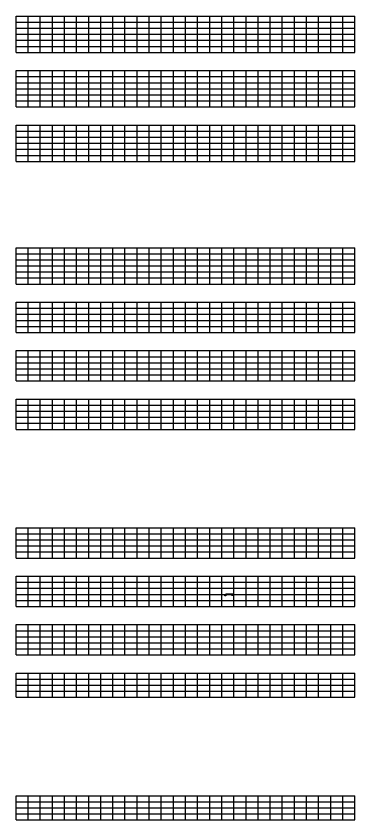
# Model space of a CAD drawing. Extents: x 1374311 to 1383814, y 384102 to 406278.
# Drawn here: x 1375927 to 1376207, y 390369 to 391032 of the extents above; entities that cross this region are included whole.
import ezdxf

# ---------------------------------------------------------------- set-up
doc = ezdxf.new("R2010")
doc.units = 0
doc.layers.add('R_Border Prem', color=7, linetype='Continuous')
doc.layers.add('R_Grid', color=7, linetype='Continuous')

msp = doc.modelspace()

# ---------------------------------------------------------------- linework, layer by layer
at = {"layer": 'R_Border Prem'}
for p, q in [((1376098.61, 390554.55), (1376100.11, 390554.03)), ((1376098.61, 390554.02), (1376099.61, 390553.67)), ((1376099.61, 390553.53), (1376099.61, 390553.67)), ((1376099.78, 390554.87), (1376099.86, 390555.03)), ((1376099.78, 390554.87), (1376100.11, 390554.53)), ((1376105.61, 390555.03), (1376099.86, 390555.03)), ((1376105.11, 390554.53), (1376100.11, 390554.53)), ((1376100.11, 390553.53), (1376100.11, 390554.03)), ((1376105.11, 390553.53), (1376105.11, 390554.53)), ((1376105.61, 390553.53), (1376105.61, 390555.03))]:
    msp.add_line(p, q, dxfattribs=at)
msp.add_lwpolyline([(1376098.61, 390554.02), (1376098.61, 390554.55)], dxfattribs=at)
at = {"layer": 'R_Grid'}
for p, q in [((1375926.61, 391032.26), (1376206.61, 391032.26)), ((1375926.61, 391002.26), (1375926.61, 391032.26)), ((1375936.61, 391002.26), (1375936.61, 391032.26)), ((1375946.61, 391002.26), (1375946.61, 391032.26)), ((1375956.61, 391002.26), (1375956.61, 391032.26)), ((1375966.61, 391002.26), (1375966.61, 391032.26)), ((1375976.61, 391002.26), (1375976.61, 391032.26)), ((1375986.61, 391002.26), (1375986.61, 391032.26)), ((1375996.61, 391002.26), (1375996.61, 391032.26)), ((1376006.61, 391002.26), (1376006.61, 391032.26)), ((1376016.61, 391002.26), (1376016.61, 391032.26)), ((1376026.61, 391002.26), (1376026.61, 391032.26)), ((1376036.61, 391002.26), (1376036.61, 391032.26)), ((1376046.61, 391002.26), (1376046.61, 391032.26)), ((1376056.61, 391002.26), (1376056.61, 391032.26)), ((1376066.61, 391002.26), (1376066.61, 391032.26)), ((1376076.61, 391002.26), (1376076.61, 391032.26)), ((1376086.61, 391002.26), (1376086.61, 391032.26)), ((1376096.61, 391002.26), (1376096.61, 391032.26)), ((1376106.61, 391002.26), (1376106.61, 391032.26)), ((1376116.61, 391002.26), (1376116.61, 391032.26)), ((1376126.61, 391002.26), (1376126.61, 391032.26)), ((1376136.61, 391002.26), (1376136.61, 391032.26)), ((1376146.61, 391002.26), (1376146.61, 391032.26)), ((1376156.61, 391002.26), (1376156.61, 391032.26)), ((1376166.61, 391002.26), (1376166.61, 391032.26)), ((1376176.61, 391002.26), (1376176.61, 391032.26)), ((1376186.61, 391002.26), (1376186.61, 391032.26)), ((1376196.61, 391002.26), (1376196.61, 391032.26)), ((1376206.61, 391002.26), (1376206.61, 391032.26)), ((1375926.61, 391027.26), (1376206.61, 391027.26)), ((1375926.61, 391022.26), (1376206.61, 391022.26)), ((1375926.61, 391017.26), (1376206.61, 391017.26)), ((1375926.61, 391012.26), (1376206.61, 391012.26)), ((1375926.61, 391007.26), (1376206.61, 391007.26)), ((1375926.61, 391002.26), (1376206.61, 391002.26)), ((1375926.61, 390987.26), (1376206.61, 390987.26)), ((1375926.61, 390957.26), (1375926.61, 390987.26)), ((1375926.61, 390982.26), (1376206.61, 390982.26)), ((1375936.61, 390957.26), (1375936.61, 390987.26)), ((1375946.61, 390957.26), (1375946.61, 390987.26)), ((1375956.61, 390957.26), (1375956.61, 390987.26)), ((1375966.61, 390957.26), (1375966.61, 390987.26)), ((1375976.61, 390957.26), (1375976.61, 390987.26)), ((1375986.61, 390957.26), (1375986.61, 390987.26)), ((1375996.61, 390957.26), (1375996.61, 390987.26)), ((1376006.61, 390957.26), (1376006.61, 390987.26)), ((1376016.61, 390957.26), (1376016.61, 390987.26)), ((1376026.61, 390957.26), (1376026.61, 390987.26)), ((1376036.61, 390957.26), (1376036.61, 390987.26)), ((1376046.61, 390957.26), (1376046.61, 390987.26)), ((1376056.61, 390957.26), (1376056.61, 390987.26)), ((1376066.61, 390957.26), (1376066.61, 390987.26)), ((1376076.61, 390957.26), (1376076.61, 390987.26)), ((1376086.61, 390957.26), (1376086.61, 390987.26)), ((1376096.61, 390957.26), (1376096.61, 390987.26)), ((1376106.61, 390957.26), (1376106.61, 390987.26)), ((1376116.61, 390957.26), (1376116.61, 390987.26)), ((1376126.61, 390957.26), (1376126.61, 390987.26)), ((1376136.61, 390957.26), (1376136.61, 390987.26)), ((1376146.61, 390957.26), (1376146.61, 390987.26)), ((1376156.61, 390957.26), (1376156.61, 390987.26)), ((1376166.61, 390957.26), (1376166.61, 390987.26)), ((1376176.61, 390957.26), (1376176.61, 390987.26)), ((1376186.61, 390957.26), (1376186.61, 390987.26)), ((1376196.61, 390957.26), (1376196.61, 390987.26)), ((1376206.61, 390957.26), (1376206.61, 390987.26)), ((1375926.61, 390977.26), (1376206.61, 390977.26)), ((1375926.61, 390972.26), (1376206.61, 390972.26)), ((1375926.61, 390967.26), (1376206.61, 390967.26)), ((1375926.61, 390962.26), (1376206.61, 390962.26)), ((1375926.61, 390957.26), (1376206.61, 390957.26)), ((1375926.61, 390942.26), (1376206.61, 390942.26)), ((1375926.61, 390912.26), (1375926.61, 390942.26)), ((1375936.61, 390912.26), (1375936.61, 390942.26)), ((1375946.61, 390912.26), (1375946.61, 390942.26)), ((1375956.61, 390912.26), (1375956.61, 390942.26)), ((1375966.61, 390912.26), (1375966.61, 390942.26)), ((1375976.61, 390912.26), (1375976.61, 390942.26)), ((1375986.61, 390912.26), (1375986.61, 390942.26)), ((1375996.61, 390912.26), (1375996.61, 390942.26)), ((1376006.61, 390912.26), (1376006.61, 390942.26)), ((1376016.61, 390912.26), (1376016.61, 390942.26)), ((1376026.61, 390912.26), (1376026.61, 390942.26)), ((1376036.61, 390912.26), (1376036.61, 390942.26)), ((1376046.61, 390912.26), (1376046.61, 390942.26)), ((1376056.61, 390912.26), (1376056.61, 390942.26)), ((1376066.61, 390912.26), (1376066.61, 390942.26)), ((1376076.61, 390912.26), (1376076.61, 390942.26)), ((1376086.61, 390912.26), (1376086.61, 390942.26)), ((1376096.61, 390912.26), (1376096.61, 390942.26)), ((1376106.61, 390912.26), (1376106.61, 390942.26)), ((1376116.61, 390912.26), (1376116.61, 390942.26)), ((1376126.61, 390912.26), (1376126.61, 390942.26)), ((1376136.61, 390912.26), (1376136.61, 390942.26)), ((1376146.61, 390912.26), (1376146.61, 390942.26)), ((1376156.61, 390912.26), (1376156.61, 390942.26)), ((1376166.61, 390912.26), (1376166.61, 390942.26)), ((1376176.61, 390912.26), (1376176.61, 390942.26)), ((1376186.61, 390912.26), (1376186.61, 390942.26)), ((1376196.61, 390912.26), (1376196.61, 390942.26)), ((1376206.61, 390912.26), (1376206.61, 390942.26)), ((1375926.61, 390937.26), (1376206.61, 390937.26)), ((1375926.61, 390932.26), (1376206.61, 390932.26)), ((1375926.61, 390927.26), (1376206.61, 390927.26)), ((1375926.61, 390922.26), (1376206.61, 390922.26)), ((1375926.61, 390917.26), (1376206.61, 390917.26)), ((1375926.61, 390912.26), (1376206.61, 390912.26)), ((1375926.61, 390841.04), (1376206.61, 390841.04)), ((1375926.61, 390811.04), (1375926.61, 390841.04)), ((1375926.61, 390836.04), (1376206.61, 390836.04)), ((1375936.61, 390811.04), (1375936.61, 390841.04)), ((1375946.61, 390811.04), (1375946.61, 390841.04)), ((1375956.61, 390811.04), (1375956.61, 390841.04)), ((1375966.61, 390811.04), (1375966.61, 390841.04)), ((1375976.61, 390811.04), (1375976.61, 390841.04)), ((1375986.61, 390811.04), (1375986.61, 390841.04)), ((1375996.61, 390811.04), (1375996.61, 390841.04)), ((1376006.61, 390811.04), (1376006.61, 390841.04)), ((1376016.61, 390811.04), (1376016.61, 390841.04)), ((1376026.61, 390811.04), (1376026.61, 390841.04)), ((1376036.61, 390811.04), (1376036.61, 390841.04)), ((1376046.61, 390811.04), (1376046.61, 390841.04)), ((1376056.61, 390811.04), (1376056.61, 390841.04)), ((1376066.61, 390811.04), (1376066.61, 390841.04)), ((1376076.61, 390811.04), (1376076.61, 390841.04)), ((1376086.61, 390811.04), (1376086.61, 390841.04)), ((1376096.61, 390811.04), (1376096.61, 390841.04)), ((1376106.61, 390811.04), (1376106.61, 390841.04)), ((1376116.61, 390811.04), (1376116.61, 390841.04)), ((1376126.61, 390811.04), (1376126.61, 390841.04)), ((1376136.61, 390811.04), (1376136.61, 390841.04)), ((1376146.61, 390811.04), (1376146.61, 390841.04)), ((1376156.61, 390811.04), (1376156.61, 390841.04)), ((1376166.61, 390811.04), (1376166.61, 390841.04)), ((1376176.61, 390811.04), (1376176.61, 390841.04)), ((1376186.61, 390811.04), (1376186.61, 390841.04)), ((1376196.61, 390811.04), (1376196.61, 390841.04)), ((1376206.61, 390811.04), (1376206.61, 390841.04)), ((1375926.61, 390831.04), (1376206.61, 390831.04)), ((1375926.61, 390826.04), (1376206.61, 390826.04)), ((1375926.61, 390821.04), (1376206.61, 390821.04)), ((1375926.61, 390816.04), (1376206.61, 390816.04)), ((1375926.61, 390811.04), (1376206.61, 390811.04)), ((1375926.61, 390796.04), (1376206.61, 390796.04)), ((1375926.61, 390771.04), (1375926.61, 390796.04)), ((1375926.61, 390791.04), (1376206.61, 390791.04)), ((1375936.61, 390771.04), (1375936.61, 390796.04)), ((1375946.61, 390771.04), (1375946.61, 390796.04)), ((1375956.61, 390771.04), (1375956.61, 390796.04)), ((1375966.61, 390771.04), (1375966.61, 390796.04)), ((1375976.61, 390771.04), (1375976.61, 390796.04)), ((1375986.61, 390771.04), (1375986.61, 390796.04)), ((1375996.61, 390771.04), (1375996.61, 390796.04)), ((1376006.61, 390771.04), (1376006.61, 390796.04)), ((1376016.61, 390771.04), (1376016.61, 390796.04)), ((1376026.61, 390771.04), (1376026.61, 390796.04)), ((1376036.61, 390771.04), (1376036.61, 390796.04)), ((1376046.61, 390771.04), (1376046.61, 390796.04)), ((1376056.61, 390771.04), (1376056.61, 390796.04)), ((1376066.61, 390771.04), (1376066.61, 390796.04)), ((1376076.61, 390771.04), (1376076.61, 390796.04)), ((1376086.61, 390771.04), (1376086.61, 390796.04)), ((1376096.61, 390771.04), (1376096.61, 390796.04)), ((1376106.61, 390771.04), (1376106.61, 390796.04)), ((1376116.61, 390771.04), (1376116.61, 390796.04)), ((1376126.61, 390771.04), (1376126.61, 390796.04)), ((1376136.61, 390771.04), (1376136.61, 390796.04)), ((1376146.61, 390771.04), (1376146.61, 390796.04)), ((1376156.61, 390771.04), (1376156.61, 390796.04)), ((1376166.61, 390771.04), (1376166.61, 390796.04)), ((1376176.61, 390771.04), (1376176.61, 390796.04)), ((1376186.61, 390771.04), (1376186.61, 390796.04)), ((1376196.61, 390771.04), (1376196.61, 390796.04)), ((1376206.61, 390771.04), (1376206.61, 390796.04)), ((1375926.61, 390786.04), (1376206.61, 390786.04)), ((1375926.61, 390781.04), (1376206.61, 390781.04)), ((1375926.61, 390776.04), (1376206.61, 390776.04)), ((1375926.61, 390771.04), (1376206.61, 390771.04)), ((1375926.61, 390756.04), (1376206.61, 390756.04)), ((1375926.61, 390731.04), (1375926.61, 390756.04)), ((1375926.61, 390751.04), (1376206.61, 390751.04)), ((1375936.61, 390731.04), (1375936.61, 390756.04)), ((1375946.61, 390731.04), (1375946.61, 390756.04)), ((1375956.61, 390731.04), (1375956.61, 390756.04)), ((1375966.61, 390731.04), (1375966.61, 390756.04)), ((1375976.61, 390731.04), (1375976.61, 390756.04)), ((1375986.61, 390731.04), (1375986.61, 390756.04)), ((1375996.61, 390731.04), (1375996.61, 390756.04)), ((1376006.61, 390731.04), (1376006.61, 390756.04)), ((1376016.61, 390731.04), (1376016.61, 390756.04)), ((1376026.61, 390731.04), (1376026.61, 390756.04)), ((1376036.61, 390731.04), (1376036.61, 390756.04)), ((1376046.61, 390731.04), (1376046.61, 390756.04)), ((1376056.61, 390731.04), (1376056.61, 390756.04)), ((1376066.61, 390731.04), (1376066.61, 390756.04)), ((1376076.61, 390731.04), (1376076.61, 390756.04)), ((1376086.61, 390731.04), (1376086.61, 390756.04)), ((1376096.61, 390731.04), (1376096.61, 390756.04)), ((1376106.61, 390731.04), (1376106.61, 390756.04)), ((1376116.61, 390731.04), (1376116.61, 390756.04)), ((1376126.61, 390731.04), (1376126.61, 390756.04)), ((1376136.61, 390731.04), (1376136.61, 390756.04)), ((1376146.61, 390731.04), (1376146.61, 390756.04)), ((1376156.61, 390731.04), (1376156.61, 390756.04)), ((1376166.61, 390731.04), (1376166.61, 390756.04)), ((1376176.61, 390731.04), (1376176.61, 390756.04)), ((1376186.61, 390731.04), (1376186.61, 390756.04)), ((1376196.61, 390731.04), (1376196.61, 390756.04)), ((1376206.61, 390731.04), (1376206.61, 390756.04)), ((1375926.61, 390746.04), (1376206.61, 390746.04)), ((1375926.61, 390741.04), (1376206.61, 390741.04)), ((1375926.61, 390736.04), (1376206.61, 390736.04)), ((1375926.61, 390731.04), (1376206.61, 390731.04)), ((1375926.61, 390716.04), (1376206.61, 390716.04)), ((1375926.61, 390691.04), (1375926.61, 390716.04)), ((1375926.61, 390711.04), (1376206.61, 390711.04)), ((1375936.61, 390691.04), (1375936.61, 390716.04)), ((1375946.61, 390691.04), (1375946.61, 390716.04)), ((1375956.61, 390691.04), (1375956.61, 390716.04)), ((1375966.61, 390691.04), (1375966.61, 390716.04)), ((1375976.61, 390691.04), (1375976.61, 390716.04)), ((1375986.61, 390691.04), (1375986.61, 390716.04)), ((1375996.61, 390691.04), (1375996.61, 390716.04)), ((1376006.61, 390691.04), (1376006.61, 390716.04)), ((1376016.61, 390691.04), (1376016.61, 390716.04)), ((1376026.61, 390691.04), (1376026.61, 390716.04)), ((1376036.61, 390691.04), (1376036.61, 390716.04)), ((1376046.61, 390691.04), (1376046.61, 390716.04)), ((1376056.61, 390691.04), (1376056.61, 390716.04)), ((1376066.61, 390691.04), (1376066.61, 390716.04)), ((1376076.61, 390691.04), (1376076.61, 390716.04)), ((1376086.61, 390691.04), (1376086.61, 390716.04)), ((1376096.61, 390691.04), (1376096.61, 390716.04)), ((1376106.61, 390691.04), (1376106.61, 390716.04)), ((1376116.61, 390691.04), (1376116.61, 390716.04)), ((1376126.61, 390691.04), (1376126.61, 390716.04)), ((1376136.61, 390691.04), (1376136.61, 390716.04)), ((1376146.61, 390691.04), (1376146.61, 390716.04)), ((1376156.61, 390691.04), (1376156.61, 390716.04)), ((1376166.61, 390691.04), (1376166.61, 390716.04)), ((1376176.61, 390691.04), (1376176.61, 390716.04)), ((1376186.61, 390691.04), (1376186.61, 390716.04)), ((1376196.61, 390691.04), (1376196.61, 390716.04)), ((1376206.61, 390691.04), (1376206.61, 390716.04)), ((1375926.61, 390706.04), (1376206.61, 390706.04)), ((1375926.61, 390701.04), (1376206.61, 390701.04)), ((1375926.61, 390696.04), (1376206.61, 390696.04)), ((1375926.61, 390691.04), (1376206.61, 390691.04)), ((1375926.61, 390609.82), (1376206.61, 390609.82)), ((1375926.61, 390584.82), (1375926.61, 390609.82)), ((1375926.61, 390604.82), (1376206.61, 390604.82)), ((1375936.61, 390584.82), (1375936.61, 390609.82)), ((1375946.61, 390584.82), (1375946.61, 390609.82)), ((1375956.61, 390584.82), (1375956.61, 390609.82)), ((1375966.61, 390584.82), (1375966.61, 390609.82)), ((1375976.61, 390584.82), (1375976.61, 390609.82)), ((1375986.61, 390584.82), (1375986.61, 390609.82)), ((1375996.61, 390584.82), (1375996.61, 390609.82)), ((1376006.61, 390584.82), (1376006.61, 390609.82)), ((1376016.61, 390584.82), (1376016.61, 390609.82)), ((1376026.61, 390584.82), (1376026.61, 390609.82)), ((1376036.61, 390584.82), (1376036.61, 390609.82)), ((1376046.61, 390584.82), (1376046.61, 390609.82)), ((1376056.61, 390584.82), (1376056.61, 390609.82)), ((1376066.61, 390584.82), (1376066.61, 390609.82)), ((1376076.61, 390584.82), (1376076.61, 390609.82)), ((1376086.61, 390584.82), (1376086.61, 390609.82)), ((1376096.61, 390584.82), (1376096.61, 390609.82)), ((1376106.61, 390584.82), (1376106.61, 390609.82)), ((1376116.61, 390584.82), (1376116.61, 390609.82)), ((1376126.61, 390584.82), (1376126.61, 390609.82)), ((1376136.61, 390584.82), (1376136.61, 390609.82)), ((1376146.61, 390584.82), (1376146.61, 390609.82)), ((1376156.61, 390584.82), (1376156.61, 390609.82)), ((1376166.61, 390584.82), (1376166.61, 390609.82)), ((1376176.61, 390584.82), (1376176.61, 390609.82)), ((1376186.61, 390584.82), (1376186.61, 390609.82)), ((1376196.61, 390584.82), (1376196.61, 390609.82)), ((1376206.61, 390584.82), (1376206.61, 390609.82)), ((1375926.61, 390599.82), (1376206.61, 390599.82)), ((1375926.61, 390594.82), (1376206.61, 390594.82)), ((1375926.61, 390589.82), (1376206.61, 390589.82)), ((1375926.61, 390584.82), (1376206.61, 390584.82)), ((1375926.61, 390569.82), (1376206.61, 390569.82)), ((1375926.61, 390544.82), (1375926.61, 390569.82)), ((1375926.61, 390564.82), (1376206.61, 390564.82)), ((1375936.61, 390544.82), (1375936.61, 390569.82)), ((1375946.61, 390544.82), (1375946.61, 390569.82)), ((1375956.61, 390544.82), (1375956.61, 390569.82)), ((1375966.61, 390544.82), (1375966.61, 390569.82)), ((1375976.61, 390544.82), (1375976.61, 390569.82)), ((1375986.61, 390544.82), (1375986.61, 390569.82)), ((1375996.61, 390544.82), (1375996.61, 390569.82)), ((1376006.61, 390544.82), (1376006.61, 390569.82)), ((1376016.61, 390544.82), (1376016.61, 390569.82)), ((1376026.61, 390544.82), (1376026.61, 390569.82)), ((1376036.61, 390544.82), (1376036.61, 390569.82)), ((1376046.61, 390544.82), (1376046.61, 390569.82)), ((1376056.61, 390544.82), (1376056.61, 390569.82)), ((1376066.61, 390544.82), (1376066.61, 390569.82)), ((1376076.61, 390544.82), (1376076.61, 390569.82)), ((1376086.61, 390544.82), (1376086.61, 390569.82)), ((1376096.61, 390544.82), (1376096.61, 390569.82)), ((1376106.61, 390544.82), (1376106.61, 390569.82)), ((1376116.61, 390544.82), (1376116.61, 390569.82)), ((1376126.61, 390544.82), (1376126.61, 390569.82)), ((1376136.61, 390544.82), (1376136.61, 390569.82)), ((1376146.61, 390544.82), (1376146.61, 390569.82)), ((1376156.61, 390544.82), (1376156.61, 390569.82)), ((1376166.61, 390544.82), (1376166.61, 390569.82)), ((1376176.61, 390544.82), (1376176.61, 390569.82)), ((1376186.61, 390544.82), (1376186.61, 390569.82)), ((1376196.61, 390544.82), (1376196.61, 390569.82)), ((1376206.61, 390544.82), (1376206.61, 390569.82)), ((1375926.61, 390559.82), (1376206.61, 390559.82)), ((1375926.61, 390554.82), (1376206.61, 390554.82)), ((1375926.61, 390549.82), (1376206.61, 390549.82)), ((1375926.61, 390544.82), (1376206.61, 390544.82)), ((1375926.61, 390529.82), (1376206.61, 390529.82)), ((1375926.61, 390504.82), (1375926.61, 390529.82)), ((1375926.61, 390524.82), (1376206.61, 390524.82)), ((1375936.61, 390504.82), (1375936.61, 390529.82)), ((1375946.61, 390504.82), (1375946.61, 390529.82)), ((1375956.61, 390504.82), (1375956.61, 390529.82)), ((1375966.61, 390504.82), (1375966.61, 390529.82)), ((1375976.61, 390504.82), (1375976.61, 390529.82)), ((1375986.61, 390504.82), (1375986.61, 390529.82)), ((1375996.61, 390504.82), (1375996.61, 390529.82)), ((1376006.61, 390504.82), (1376006.61, 390529.82)), ((1376016.61, 390504.82), (1376016.61, 390529.82)), ((1376026.61, 390504.82), (1376026.61, 390529.82)), ((1376036.61, 390504.82), (1376036.61, 390529.82)), ((1376046.61, 390504.82), (1376046.61, 390529.82)), ((1376056.61, 390504.82), (1376056.61, 390529.82)), ((1376066.61, 390504.82), (1376066.61, 390529.82)), ((1376076.61, 390504.82), (1376076.61, 390529.82)), ((1376086.61, 390504.82), (1376086.61, 390529.82)), ((1376096.61, 390504.82), (1376096.61, 390529.82)), ((1376106.61, 390504.82), (1376106.61, 390529.82)), ((1376116.61, 390504.82), (1376116.61, 390529.82)), ((1376126.61, 390504.82), (1376126.61, 390529.82)), ((1376136.61, 390504.82), (1376136.61, 390529.82)), ((1376146.61, 390504.82), (1376146.61, 390529.82)), ((1376156.61, 390504.82), (1376156.61, 390529.82)), ((1376166.61, 390504.82), (1376166.61, 390529.82)), ((1376176.61, 390504.82), (1376176.61, 390529.82)), ((1376186.61, 390504.82), (1376186.61, 390529.82)), ((1376196.61, 390504.82), (1376196.61, 390529.82)), ((1376206.61, 390504.82), (1376206.61, 390529.82)), ((1375926.61, 390519.82), (1376206.61, 390519.82)), ((1375926.61, 390514.82), (1376206.61, 390514.82)), ((1375926.61, 390509.82), (1376206.61, 390509.82)), ((1375926.61, 390504.82), (1376206.61, 390504.82)), ((1375926.61, 390489.82), (1376206.61, 390489.82)), ((1375926.61, 390469.82), (1375926.61, 390489.82)), ((1375926.61, 390484.82), (1376206.61, 390484.82)), ((1375936.61, 390469.82), (1375936.61, 390489.82)), ((1375946.61, 390469.82), (1375946.61, 390489.82)), ((1375956.61, 390469.82), (1375956.61, 390489.82)), ((1375966.61, 390469.82), (1375966.61, 390489.82)), ((1375976.61, 390469.82), (1375976.61, 390489.82)), ((1375986.61, 390469.82), (1375986.61, 390489.82)), ((1375996.61, 390469.82), (1375996.61, 390489.82)), ((1376006.61, 390469.82), (1376006.61, 390489.82)), ((1376016.61, 390469.82), (1376016.61, 390489.82)), ((1376026.61, 390469.82), (1376026.61, 390489.82)), ((1376036.61, 390469.82), (1376036.61, 390489.82)), ((1376046.61, 390469.82), (1376046.61, 390489.82)), ((1376056.61, 390469.82), (1376056.61, 390489.82)), ((1376066.61, 390469.82), (1376066.61, 390489.82)), ((1376076.61, 390469.82), (1376076.61, 390489.82)), ((1376086.61, 390469.82), (1376086.61, 390489.82)), ((1376096.61, 390469.82), (1376096.61, 390489.82)), ((1376106.61, 390469.82), (1376106.61, 390489.82)), ((1376116.61, 390469.82), (1376116.61, 390489.82)), ((1376126.61, 390469.82), (1376126.61, 390489.82)), ((1376136.61, 390469.82), (1376136.61, 390489.82)), ((1376146.61, 390469.82), (1376146.61, 390489.82)), ((1376156.61, 390469.82), (1376156.61, 390489.82)), ((1376166.61, 390469.82), (1376166.61, 390489.82)), ((1376176.61, 390469.82), (1376176.61, 390489.82)), ((1376186.61, 390469.82), (1376186.61, 390489.82)), ((1376196.61, 390469.82), (1376196.61, 390489.82)), ((1376206.61, 390469.82), (1376206.61, 390489.82)), ((1375926.61, 390479.82), (1376206.61, 390479.82)), ((1375926.61, 390474.82), (1376206.61, 390474.82)), ((1375926.61, 390469.82), (1376206.61, 390469.82)), ((1375926.61, 390388.6), (1376206.61, 390388.6)), ((1375926.61, 390368.6), (1375926.61, 390388.6)), ((1375936.61, 390368.6), (1375936.61, 390388.6)), ((1375946.61, 390368.6), (1375946.61, 390388.6)), ((1375956.61, 390368.6), (1375956.61, 390388.6)), ((1375966.61, 390368.6), (1375966.61, 390388.6)), ((1375976.61, 390368.6), (1375976.61, 390388.6)), ((1375986.61, 390368.6), (1375986.61, 390388.6)), ((1375996.61, 390368.6), (1375996.61, 390388.6)), ((1376006.61, 390368.6), (1376006.61, 390388.6)), ((1376016.61, 390368.6), (1376016.61, 390388.6)), ((1376026.61, 390368.6), (1376026.61, 390388.6)), ((1376036.61, 390368.6), (1376036.61, 390388.6)), ((1376046.61, 390368.6), (1376046.61, 390388.6)), ((1376056.61, 390368.6), (1376056.61, 390388.6)), ((1376066.61, 390368.6), (1376066.61, 390388.6)), ((1376076.61, 390368.6), (1376076.61, 390388.6)), ((1376086.61, 390368.6), (1376086.61, 390388.6)), ((1376096.61, 390368.6), (1376096.61, 390388.6)), ((1376106.61, 390368.6), (1376106.61, 390388.6)), ((1376116.61, 390368.6), (1376116.61, 390388.6)), ((1376126.61, 390368.6), (1376126.61, 390388.6)), ((1376136.61, 390368.6), (1376136.61, 390388.6)), ((1376146.61, 390368.6), (1376146.61, 390388.6)), ((1376156.61, 390368.6), (1376156.61, 390388.6)), ((1376166.61, 390368.6), (1376166.61, 390388.6)), ((1376176.61, 390368.6), (1376176.61, 390388.6)), ((1376186.61, 390368.6), (1376186.61, 390388.6)), ((1376196.61, 390368.6), (1376196.61, 390388.6)), ((1376206.61, 390368.6), (1376206.61, 390388.6)), ((1375926.61, 390383.6), (1376206.61, 390383.6)), ((1375926.61, 390378.6), (1376206.61, 390378.6)), ((1375926.61, 390373.6), (1376206.61, 390373.6)), ((1375926.61, 390368.6), (1376206.61, 390368.6))]:
    msp.add_line(p, q, dxfattribs=at)

doc.saveas('drawing.dxf')
